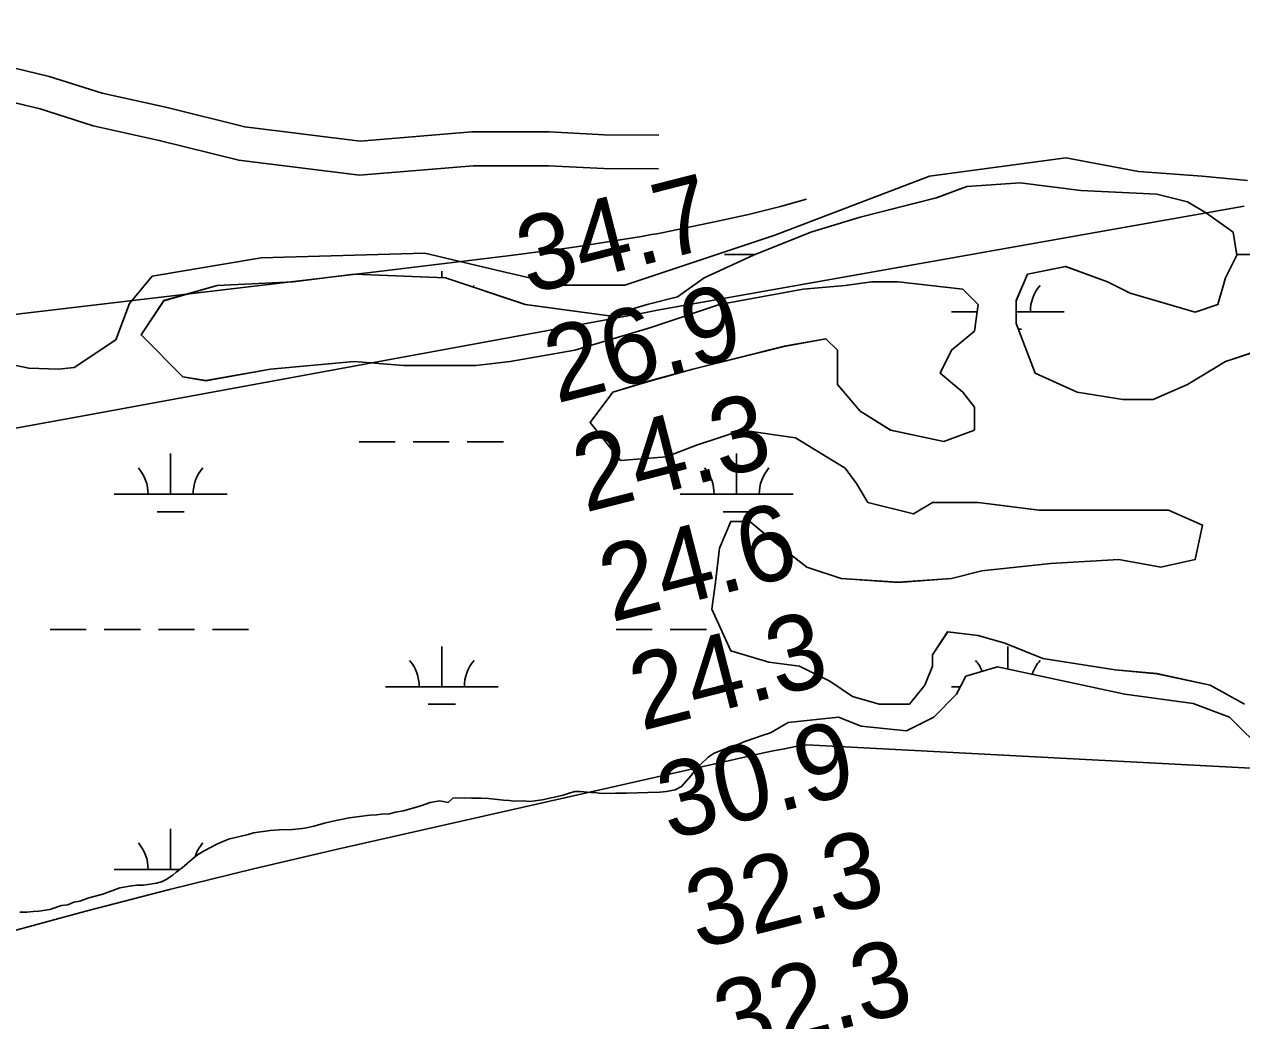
# Model space of a CAD drawing. Extents: x 3177185 to 3215018, y 812988 to 838321.
# Drawn here: x 3202637 to 3203717, y 828517 to 829401 of the extents above; entities that cross this region are included whole.
import ezdxf

# ---------------------------------------------------------------- set-up
doc = ezdxf.new("R2010")
doc.units = 0
for name, color, linetype in [('V-RIVR-RANG', 7, 'Continuous'), ('V-ROAD-CNTR', 7, 'Continuous'), ('V-SITE-VEGE', 7, 'Continuous'), ('V-TOPO-MAJR', 7, 'Continuous'), ('V-TOPO-MINR', 7, 'Continuous'), ('V-WETL-SWMP', 7, 'Continuous')]:
    doc.layers.add(name, color=color, linetype=linetype)

msp = doc.modelspace()

# ---------------------------------------------------------------- linework, layer by layer
at = {"layer": 'V-ROAD-CNTR'}
for points in [[(3202249.2, 829356.6), (3202284.4, 829350.2), (3202291.7, 829351.3), (3202308.4, 829360), (3202330.2, 829380.8), (3202388.9, 829401), (3202472.7, 829394.8), (3202577.1, 829379), (3202609.3, 829366.9), (3202659.4, 829354.8), (3202706.3, 829340), (3202763.9, 829327.2), (3202832.9, 829310), (3202935.1, 829297.5), (3203034.1, 829305.5), (3203102.9, 829305.6), (3203151.9, 829303.1), (3203200, 829302.8)], [(3202243.8, 829327.1), (3202283.9, 829319.8), (3202301.1, 829322.4), (3202326, 829335.4), (3202346.2, 829354.5), (3202392.8, 829370.6), (3202469.4, 829364.9), (3202569.5, 829349.8), (3202600.5, 829338.1), (3202651.4, 829325.9), (3202698.5, 829311), (3202757, 829298), (3202827.5, 829280.4), (3202934.5, 829267.3), (3203035.4, 829275.5), (3203102.1, 829275.6), (3203151.1, 829273.1), (3203199.8, 829272.8)]]:
    msp.add_lwpolyline(points, dxfattribs=at)
at = {"layer": 'V-SITE-VEGE'}
for points in [[(3203641.7, 829250.4), (3203574.2, 829253.7), (3203520.3, 829260.5), (3203473, 829257.1), (3203446, 829247), (3203378.5, 829230.1), (3203334.7, 829216.6), (3203284.1, 829196.4), (3203240.2, 829176.1), (3203216.6, 829159.2), (3203189.6, 829152.5), (3203155.9, 829142.4), (3203081.6, 829152.5), (3203010.8, 829176.1), (3202929.8, 829179.5), (3202875.8, 829172.7), (3202808.4, 829169.4), (3202761.1, 829155.9), (3202740.9, 829125.5), (3202778, 829088.3), (3202798.2, 829085), (3202855.6, 829095.1), (3202929.8, 829101.8), (3202973.7, 829098.5), (3203037.8, 829098.5), (3203068.1, 829101.8), (3203125.5, 829112), (3203193, 829132.2), (3203253.7, 829152.5), (3203327.9, 829166), (3203365.1, 829169.4), (3203388.7, 829172.7), (3203412.3, 829172.7), (3203469.6, 829166), (3203483.1, 829152.5), (3203479.8, 829128.9), (3203459.5, 829112), (3203449.4, 829091.7), (3203469.6, 829074.8), (3203479.8, 829061.3), (3203479.8, 829041.1), (3203452.8, 829031), (3203405.5, 829041.1), (3203378.5, 829058), (3203358.3, 829081.6), (3203358.3, 829112), (3203348.2, 829122.1), (3203311.1, 829115.4), (3203230.1, 829095.1), (3203193, 829085), (3203159.2, 829074.8), (3203139, 829047.8), (3203166, 829014.1), (3203206.5, 829017.5), (3203233.5, 829027.6), (3203274, 829041.1), (3203321.2, 829034.3), (3203365.1, 829007.3), (3203375.2, 828993.8), (3203385.3, 828977), (3203425.8, 828966.8), (3203442.7, 828977), (3203483.1, 828977), (3203537.1, 828970.2), (3203651.8, 828970.2), (3203682.2, 828956.7), (3203675.5, 828926.3), (3203645.1, 828919.6), (3203608, 828926.3), (3203547.2, 828922.9), (3203486.5, 828916.2), (3203459.5, 828909.4), (3203412.3, 828906.1), (3203361.7, 828909.4), (3203331.3, 828919.6), (3203300.9, 828943.2), (3203280.7, 828960.1), (3203263.8, 828960.1), (3203253.7, 828936.4), (3203250.3, 828906.1), (3203247, 828882.4), (3203263.8, 828845.3), (3203297.6, 828835.2), (3203324.6, 828831.8), (3203351.6, 828818.3), (3203371.8, 828804.8), (3203395.4, 828798.1), (3203422.4, 828798.1), (3203435.9, 828814.9), (3203442.7, 828831.8), (3203442.7, 828841.9), (3203456.1, 828862.2), (3203483.1, 828858.8), (3203506.8, 828852.1), (3203540.5, 828838.6), (3203604.6, 828828.4), (3203641.7, 828825.1), (3203689, 828814.9), (3203719.3, 828798.1)], [(3203742.9, 829115.4), (3203702.4, 829101.8), (3203668.7, 829081.6), (3203638.3, 829068.1), (3203611.4, 829068.1), (3203570.9, 829074.8), (3203533.7, 829091.7), (3203516.9, 829135.6), (3203516.9, 829155.9), (3203527, 829179.5), (3203560.7, 829186.2), (3203597.9, 829172.7), (3203618.1, 829162.6), (3203675.5, 829145.7), (3203695.7, 829152.5), (3203702.4, 829176.1), (3203712.6, 829196.4), (3203709.2, 829216.6), (3203685.6, 829233.5), (3203668.7, 829243.6), (3203641.7, 829250.4)]]:
    msp.add_lwpolyline(points, dxfattribs=at)
at = {"layer": 'V-TOPO-MAJR'}
msp.add_lwpolyline([(3203331.1, 829245.8), (3203307.8, 829239.3), (3203279.4, 829232.3), (3203250.9, 829226.1), (3203202.6, 829216.2), (3203198.1, 829215.3), (3203193.5, 829214.5), (3203189, 829213.7), (3203184.5, 829212.9), (3203160.2, 829208.9), (3203143.5, 829206.2), (3203126.8, 829203.7), (3203110.1, 829201.4), (3203093.4, 829199.2), (3203068.4, 829196.1), (3203039.2, 829192.5), (3203010, 829188.9), (3202980.7, 829185.4), (3202951.5, 829181.9), (3202352.7, 829111.2)], dxfattribs=at)
at = {"layer": 'V-TOPO-MINR'}
for points in [[(3203718.9, 829239.8), (3203617.2, 829221.7), (3203515.5, 829203.7), (3203413.8, 829185.6), (3203233.7, 829153.7), (3203222, 829151.6), (3203210.3, 829149.5), (3203198.7, 829147.4), (3203187, 829145.2), (3202697.9, 829055.2), (3202637.8, 829044.2), (3202577.7, 829033.4)], [(3202617.9, 828594.4), (3202691.9, 828614.4), (3202766.1, 828633.7), (3202840.5, 828651.9), (3202915.2, 828669.4), (3203291.5, 828754.4), (3203301.4, 828756.5), (3203311.4, 828758.5), (3203321.3, 828760.4), (3203331.3, 828762), (3204034.5, 828724.9)]]:
    msp.add_lwpolyline(points, dxfattribs=at)
at = {"layer": 'V-WETL-SWMP'}
for p, q in [((3203560.8, 829282.5), (3203439.9, 829266.4)), ((3203625.3, 829270.4), (3203560.8, 829282.5)), ((3203681.7, 829266.4), (3203625.3, 829270.4)), ((3203439.9, 829266.4), (3203302.9, 829214)), ((3203446.1, 829247), (3203473, 829257.1)), ((3203473, 829257.1), (3203520.3, 829260.5)), ((3203520.3, 829260.5), (3203574.3, 829253.7)), ((3203722, 829262.4), (3203681.7, 829266.4)), ((3203378.6, 829230.1), (3203446.1, 829247)), ((3203574.3, 829253.7), (3203641.7, 829250.3)), ((3203641.7, 829250.3), (3203668.7, 829243.6)), ((3203668.7, 829243.6), (3203685.6, 829233.5)), ((3203334.7, 829216.6), (3203378.6, 829230.1)), ((3203685.6, 829233.5), (3203709.2, 829216.6)), ((3203302.9, 829214), (3203169.9, 829169.6)), ((3203284.1, 829196.3), (3203334.7, 829216.6)), ((3203709.2, 829216.6), (3203712.6, 829196.3)), ((3202847.4, 829193.8), (3202750.7, 829177.7)), ((3202992.5, 829197.9), (3202847.4, 829193.8)), ((3203061, 829181.7), (3202992.5, 829197.9)), ((3203240.2, 829176.1), (3203284.1, 829196.3)), ((3203258.2, 829196.8), (3203285.1, 829196.8)), ((3203712.6, 829196.3), (3203702.5, 829176.1)), ((3203712.5, 829196.8), (3203743.4, 829196.8)), ((3203007.6, 829176.2), (3203007.6, 829182)), ((3203113.4, 829169.6), (3203061, 829181.7)), ((3203560.8, 829186.2), (3203527, 829179.5)), ((3203597.9, 829172.7), (3203560.8, 829186.2)), ((3202750.7, 829177.7), (3202730.5, 829153.5)), ((3202808.4, 829169.3), (3202875.9, 829172.7)), ((3202875.9, 829172.7), (3202929.8, 829179.5)), ((3202929.8, 829179.5), (3203010.8, 829176.1)), ((3203010.8, 829176.1), (3203081.7, 829152.5)), ((3203216.6, 829159.2), (3203240.2, 829176.1)), ((3203388.7, 829172.7), (3203365.1, 829169.3)), ((3203412.3, 829172.7), (3203388.7, 829172.7)), ((3203469.7, 829166), (3203412.3, 829172.7)), ((3203527, 829179.5), (3203516.9, 829155.8)), ((3203618.1, 829162.6), (3203597.9, 829172.7)), ((3203702.5, 829176.1), (3203695.7, 829152.5)), ((3202761.1, 829155.8), (3202808.4, 829169.3)), ((3203169.9, 829169.6), (3203113.4, 829169.6)), ((3203189.6, 829152.5), (3203216.6, 829159.2)), ((3203328, 829166), (3203253.7, 829152.5)), ((3203365.1, 829169.3), (3203328, 829166)), ((3203483.2, 829152.5), (3203469.7, 829166)), ((3203675.5, 829145.7), (3203618.1, 829162.6)), ((3202730.5, 829153.5), (3202718.4, 829121.3)), ((3202740.9, 829125.5), (3202761.1, 829155.8)), ((3203081.7, 829152.5), (3203155.9, 829142.3)), ((3203155.9, 829142.3), (3203189.6, 829152.5)), ((3203253.7, 829152.5), (3203193, 829132.2)), ((3203479.8, 829128.8), (3203483.2, 829152.5)), ((3203516.9, 829155.8), (3203516.9, 829135.6)), ((3203695.7, 829152.5), (3203675.5, 829145.7)), ((3203459.5, 829146), (3203482.2, 829146)), ((3203516.9, 829146), (3203559.5, 829146)), ((3203193, 829132.2), (3203125.5, 829112)), ((3203459.6, 829112), (3203479.8, 829128.8)), ((3203516.9, 829135.6), (3203533.8, 829091.7)), ((3203518.8, 829130.6), (3203521.5, 829130.6)), ((3202718.4, 829121.3), (3202681.7, 829096.7)), ((3202778, 829088.3), (3202740.9, 829125.5)), ((3203311.1, 829115.3), (3203348.2, 829122.1)), ((3203348.2, 829122.1), (3203358.3, 829112)), ((3203125.5, 829112), (3203068.2, 829101.8)), ((3203230.1, 829095.1), (3203311.1, 829115.3)), ((3203358.3, 829112), (3203358.3, 829081.6)), ((3203449.4, 829091.7), (3203459.6, 829112)), ((3203702.5, 829101.8), (3203743, 829115.3)), ((3202641.5, 829096.1), (3202627.1, 829099)), ((3202667.8, 829095.1), (3202641.5, 829096.1)), ((3202681.7, 829096.7), (3202667.8, 829095.1)), ((3202855.6, 829095.1), (3202798.3, 829084.9)), ((3202929.8, 829101.8), (3202855.6, 829095.1)), ((3202973.7, 829098.5), (3202929.8, 829101.8)), ((3203037.8, 829098.5), (3202973.7, 829098.5)), ((3203068.2, 829101.8), (3203037.8, 829098.5)), ((3203193, 829084.9), (3203230.1, 829095.1)), ((3203668.7, 829081.6), (3203702.5, 829101.8)), ((3202798.3, 829084.9), (3202778, 829088.3)), ((3203159.3, 829074.8), (3203193, 829084.9)), ((3203469.7, 829074.8), (3203449.4, 829091.7)), ((3203533.8, 829091.7), (3203570.9, 829074.8)), ((3203139, 829047.8), (3203159.3, 829074.8)), ((3203358.3, 829081.6), (3203378.6, 829057.9)), ((3203479.8, 829061.3), (3203469.7, 829074.8)), ((3203570.9, 829074.8), (3203611.4, 829068.1)), ((3203638.4, 829068.1), (3203668.7, 829081.6)), ((3203611.4, 829068.1), (3203638.4, 829068.1)), ((3203378.6, 829057.9), (3203405.6, 829041.1)), ((3203479.8, 829041.1), (3203479.8, 829061.3)), ((3203166, 829014.1), (3203139, 829047.8)), ((3203274, 829041.1), (3203233.5, 829027.6)), ((3203321.2, 829034.3), (3203274, 829041.1)), ((3203405.6, 829041.1), (3203452.8, 829030.9)), ((3203452.8, 829030.9), (3203479.8, 829041.1)), ((3202934.2, 829030.6), (3202966.2, 829030.6)), ((3202982.2, 829030.6), (3203014.2, 829030.6)), ((3203030.2, 829030.6), (3203062.2, 829030.6)), ((3203365.1, 829007.3), (3203321.2, 829034.3)), ((3202767.1, 828984.2), (3202767.1, 829020.2)), ((3203233.5, 829027.6), (3203206.5, 829017.4)), ((3203269, 828984.2), (3203269, 829020.2)), ((3203206.5, 829017.4), (3203166, 829014.1)), ((3203375.2, 828993.8), (3203365.1, 829007.3)), ((3203385.3, 828976.9), (3203375.2, 828993.8)), ((3202717.1, 828984.2), (3202817.1, 828984.2)), ((3203219, 828984.2), (3203319, 828984.2)), ((3203425.8, 828966.8), (3203385.3, 828976.9)), ((3203442.7, 828976.9), (3203425.8, 828966.8)), ((3203483.2, 828976.9), (3203442.7, 828976.9)), ((3203537.2, 828970.2), (3203483.2, 828976.9)), ((3202755.1, 828968.7), (3202779.1, 828968.7)), ((3203257, 828968.7), (3203281, 828968.7)), ((3203651.9, 828970.2), (3203537.2, 828970.2)), ((3203682.2, 828956.7), (3203651.9, 828970.2)), ((3203253.7, 828936.4), (3203263.9, 828960.1)), ((3203263.9, 828960.1), (3203280.7, 828960.1)), ((3203280.7, 828960.1), (3203301, 828943.2)), ((3203675.5, 828926.3), (3203682.2, 828956.7)), ((3203301, 828943.2), (3203331.3, 828919.6)), ((3203250.4, 828906), (3203253.7, 828936.4)), ((3203486.5, 828916.2), (3203547.3, 828922.9)), ((3203547.3, 828922.9), (3203608, 828926.3)), ((3203608, 828926.3), (3203645.1, 828919.6)), ((3203645.1, 828919.6), (3203675.5, 828926.3)), ((3203331.3, 828919.6), (3203361.7, 828909.4)), ((3203459.6, 828909.4), (3203486.5, 828916.2)), ((3203247, 828882.4), (3203250.4, 828906)), ((3203361.7, 828909.4), (3203412.3, 828906)), ((3203412.3, 828906), (3203459.6, 828909.4)), ((3203263.9, 828845.3), (3203247, 828882.4)), ((3202660.3, 828864.1), (3202692.3, 828864.1)), ((3202708.3, 828864.1), (3202740.3, 828864.1)), ((3202756.3, 828864.1), (3202788.3, 828864.1)), ((3202804.3, 828864.1), (3202836.3, 828864.1)), ((3203162.2, 828864.1), (3203194.2, 828864.1)), ((3203210.2, 828864.1), (3203242.2, 828864.1)), ((3203456.2, 828862.2), (3203442.7, 828841.9)), ((3203483.2, 828858.8), (3203456.2, 828862.2)), ((3203506.8, 828852), (3203483.2, 828858.8)), ((3203007.6, 828813.3), (3203007.6, 828849.3)), ((3203540.5, 828838.5), (3203506.8, 828852)), ((3203509.5, 828829), (3203509.5, 828849.3)), ((3203297.6, 828835.2), (3203263.9, 828845.3)), ((3203324.6, 828831.8), (3203297.6, 828835.2)), ((3203442.7, 828841.9), (3203442.7, 828831.8)), ((3203604.6, 828828.4), (3203540.5, 828838.5)), ((3203351.6, 828818.3), (3203324.6, 828831.8)), ((3203442.7, 828831.8), (3203435.9, 828814.9)), ((3203472.1, 828822.9), (3203500.4, 828831)), ((3203500.4, 828831), (3203613.2, 828806.8)), ((3203641.7, 828825), (3203604.6, 828828.4)), ((3203689, 828814.9), (3203641.7, 828825)), ((3203371.8, 828804.8), (3203351.6, 828818.3)), ((3203435.9, 828814.9), (3203422.4, 828798)), ((3203464.1, 828806.8), (3203472.1, 828822.9)), ((3203719.3, 828798), (3203689, 828814.9)), ((3202957.6, 828813.3), (3203057.6, 828813.3)), ((3203395.4, 828798), (3203371.8, 828804.8)), ((3203443.9, 828786.6), (3203464.1, 828806.8)), ((3203459.5, 828813.3), (3203467.4, 828813.3)), ((3203613.2, 828806.8), (3203673.7, 828798.7)), ((3202995.6, 828797.9), (3203019.6, 828797.9)), ((3203422.4, 828798), (3203395.4, 828798)), ((3203673.7, 828798.7), (3203705.9, 828786.6)), ((3203298.9, 828772.5), (3203314.7, 828781.6)), ((3203314.7, 828781.6), (3203359.3, 828786.6)), ((3203359.3, 828786.6), (3203379.4, 828778.6)), ((3203419.7, 828774.5), (3203443.9, 828786.6)), ((3203705.9, 828786.6), (3203738.2, 828754.4)), ((3203285.6, 828768.2), (3203292.5, 828770.4)), ((3203292.5, 828770.4), (3203298.9, 828772.5)), ((3203379.4, 828778.6), (3203419.7, 828774.5)), ((3203258.7, 828758.3), (3203265.5, 828760.9)), ((3203265.5, 828760.9), (3203270.2, 828762.2)), ((3203270.2, 828762.2), (3203276.2, 828764.8)), ((3203276.2, 828764.8), (3203285.6, 828768.2)), ((3203236.9, 828744.6), (3203243.7, 828751)), ((3203243.7, 828751), (3203249.2, 828754.5)), ((3203249.2, 828754.5), (3203258.7, 828758.3)), ((3203228.7, 828734.7), (3203232.6, 828739.9)), ((3203232.6, 828739.9), (3203236.9, 828744.6)), ((3203220.2, 828724.9), (3203228.7, 828734.7)), ((3203110.2, 828716.1), (3203115.3, 828717.4)), ((3203115.3, 828717.4), (3203120.5, 828719.1)), ((3203120.5, 828719.1), (3203125.6, 828720.4)), ((3203125.6, 828720.4), (3203130.3, 828720.4)), ((3203130.3, 828720.4), (3203139.7, 828719.6)), ((3203139.7, 828719.6), (3203143.2, 828719.6)), ((3203143.2, 828719.6), (3203147, 828719.1)), ((3203147, 828719.1), (3203152.1, 828718.7)), ((3203152.1, 828718.7), (3203161.6, 828719.2)), ((3203161.6, 828719.2), (3203171.4, 828719.2)), ((3203171.4, 828719.2), (3203190.2, 828719.7)), ((3203190.2, 828719.7), (3203200.9, 828720.1)), ((3203200.9, 828720.1), (3203206.9, 828720.6)), ((3203206.9, 828720.6), (3203214.6, 828721.9)), ((3203214.6, 828721.9), (3203220.2, 828724.9)), ((3202973.7, 828703.4), (3202989.1, 828707.7)), ((3202989.1, 828707.7), (3202997.2, 828710.7)), ((3202997.2, 828710.7), (3203005.8, 828712.4)), ((3203005.8, 828712.4), (3203013.2, 828710.9)), ((3203013.2, 828710.9), (3203017.3, 828714.6)), ((3203017.3, 828714.6), (3203027.6, 828715)), ((3203027.6, 828715), (3203034, 828714.6)), ((3203034, 828714.6), (3203042.6, 828714.7)), ((3203042.6, 828714.7), (3203049, 828714.2)), ((3203049, 828714.2), (3203062.3, 828713)), ((3203062.3, 828713), (3203067.4, 828712.6)), ((3203067.4, 828712.6), (3203071.7, 828712.1)), ((3203071.7, 828712.1), (3203080.2, 828712.2)), ((3203080.2, 828712.2), (3203085.4, 828711.7)), ((3203085.4, 828711.7), (3203090.5, 828712.2)), ((3203090.5, 828712.2), (3203096.5, 828713.1)), ((3203096.5, 828713.1), (3203105.9, 828715.2)), ((3203105.9, 828715.2), (3203110.2, 828716.1)), ((3202909.9, 828693.8), (3202925.3, 828697.3)), ((3202925.3, 828697.3), (3202943.7, 828699.5)), ((3202943.7, 828699.5), (3202949.7, 828699.9)), ((3202949.7, 828699.9), (3202954, 828700.3)), ((3202954, 828700.3), (3202961.3, 828700.8)), ((3202961.3, 828700.8), (3202966.4, 828702.1)), ((3202966.4, 828702.1), (3202973.7, 828703.4)), ((3202767.1, 828651.5), (3202767.1, 828687.5)), ((3202840.6, 828683.8), (3202855.5, 828686)), ((3202855.5, 828686), (3202863.3, 828686.5)), ((3202863.3, 828686.5), (3202875.2, 828686.9)), ((3202875.2, 828686.9), (3202883.8, 828687.8)), ((3202883.8, 828687.8), (3202887.7, 828688.2)), ((3202887.7, 828688.2), (3202894.1, 828689.9)), ((3202894.1, 828689.9), (3202903.5, 828692.5)), ((3202903.5, 828692.5), (3202909.9, 828693.8)), ((3202796.9, 828667.9), (3202808.1, 828673.9)), ((3202808.1, 828673.9), (3202818.3, 828678.2)), ((3202818.3, 828678.2), (3202835.9, 828682.5)), ((3202835.9, 828682.5), (3202840.6, 828683.8)), ((3202786.3, 828660.6), (3202791, 828664.5)), ((3202791, 828664.5), (3202796.9, 828667.9)), ((3202772.1, 828649), (3202777.3, 828652.9)), ((3202777.3, 828652.9), (3202786.3, 828660.6)), ((3202717.1, 828651.5), (3202775.4, 828651.5)), ((3202758.9, 828640.4), (3202763.2, 828642.6)), ((3202763.2, 828642.6), (3202769.2, 828646.4)), ((3202769.2, 828646.4), (3202772.1, 828649)), ((3202707.1, 828629.6), (3202722.1, 828635.2)), ((3202722.1, 828635.2), (3202725.5, 828635.6)), ((3202725.5, 828635.6), (3202730.6, 828636.5)), ((3202730.6, 828636.5), (3202737.1, 828637.4)), ((3202737.1, 828637.4), (3202743.1, 828637.4)), ((3202743.1, 828637.4), (3202754.6, 828639.1)), ((3202754.6, 828639.1), (3202758.9, 828640.4)), ((3202660.1, 828615.8), (3202670.3, 828619.3)), ((3202670.3, 828619.3), (3202675.9, 828620.1)), ((3202675.9, 828620.1), (3202681.4, 828622.3)), ((3202681.4, 828622.3), (3202686.6, 828623.2)), ((3202686.6, 828623.2), (3202694.7, 828626.2)), ((3202694.7, 828626.2), (3202707.1, 828629.6)), ((3202633.5, 828613.6), (3202639.5, 828613.6)), ((3202639.5, 828613.6), (3202645.1, 828614.1)), ((3202645.1, 828614.1), (3202650.2, 828614.5)), ((3202650.2, 828614.5), (3202660.1, 828615.8))]:
    msp.add_line(p, q, dxfattribs=at)
for centre, start, end in [((3203062.8, 829146.5), 139.2282, 142.2945), ((3203564.7, 829146.5), 139.2282, 180.7718), ((3202711.9, 828984.6), 359.2282, 40.7718), ((3202822.3, 828984.6), 139.2282, 180.7718), ((3203213.8, 828984.6), 359.2282, 40.7718), ((3203324.3, 828984.6), 139.2282, 180.7718), ((3202952.3, 828813.8), 359.2282, 40.7718), ((3203062.8, 828813.8), 139.2282, 180.7718), ((3203454.2, 828813.8), 22.1793, 40.7718), ((3203564.7, 828813.8), 139.2282, 162.5519), ((3202711.9, 828652), 359.2282, 40.7718), ((3202822.3, 828652), 139.2282, 162.2843)]:
    msp.add_arc(centre, 35.2, start, end, dxfattribs=at)

# ---------------------------------------------------------------- texts
at = {"layer": 'V-RIVR-RANG'}
for s, p in [('34.7', (3203084.6, 829161.4)), ('26.9', (3203109.3, 829064.6)), ('24.3', (3203134.6, 828967.8)), ('24.6', (3203157.9, 828870.5)), ('24.3', (3203184.7, 828774.2)), ('30.9', (3203209.4, 828677.3)), ('32.3', (3203234.7, 828580.5)), ('32.3', (3203259.7, 828483.7))]:
    msp.add_text(s, height=67, rotation=14.3483, dxfattribs=at).set_placement(p)

doc.saveas('drawing.dxf')
